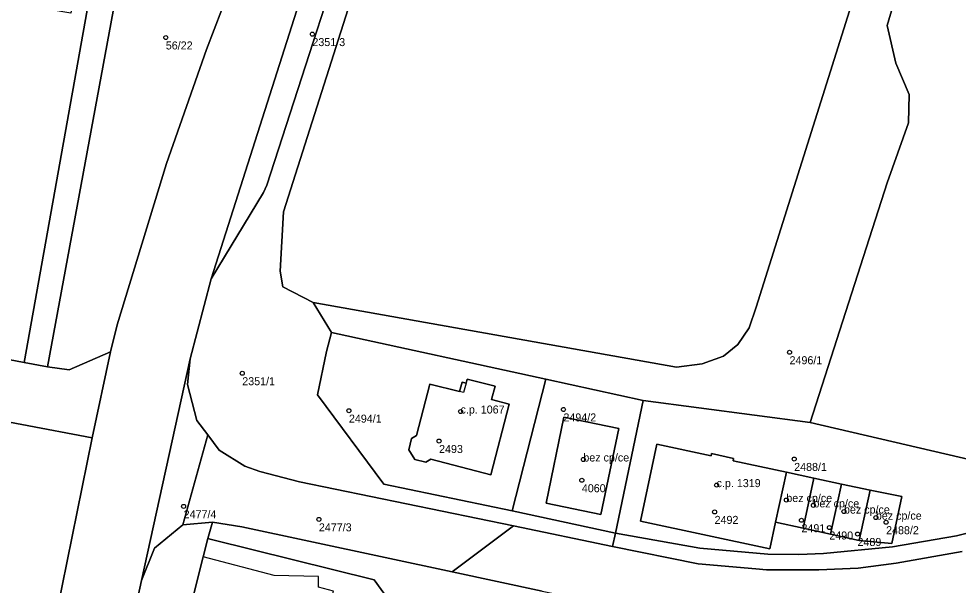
# Model space of a CAD drawing. Extents: x -878211 to -870363, y -1058464 to -1052522.
# Drawn here: x -874309.6 to -874192.3, y -1055637.5 to -1055566.8 of the extents above; entities that cross this region are included whole.
import ezdxf

# ---------------------------------------------------------------- set-up
doc = ezdxf.new("R2010")
doc.units = 0
for name, color, linetype in [('Definiční body', 7, 'Continuous'), ('Polygon budovy', 7, 'Continuous'), ('Polygon parcely', 7, 'Continuous')]:
    doc.layers.add(name, color=color, linetype=linetype)

msp = doc.modelspace()

# ---------------------------------------------------------------- linework, layer by layer
at = {"layer": 'Definiční body'}
for centre in [(-874272.95, -1055568.67994), (-874291.26, -1055569.09994), (-874213.36, -1055608.39994), (-874281.71, -1055611.01994), (-874268.39, -1055615.68994), (-874254.45, -1055615.78994), (-874241.6, -1055615.53994), (-874257.13, -1055619.47994), (-874239.11, -1055621.77994), (-874212.78, -1055621.71994), (-874239.3, -1055624.37994), (-874222.47, -1055624.97994), (-874213.76, -1055626.83994), (-874210.38, -1055627.50994), (-874289.03, -1055627.62994), (-874222.72, -1055628.32994), (-874206.56, -1055628.27994), (-874272.14, -1055629.25994), (-874211.87, -1055629.36994), (-874202.58, -1055629.03994), (-874201.3, -1055629.61994), (-874208.39, -1055630.27994), (-874204.87, -1055631.08994)]:
    msp.add_circle(centre, 0.25, dxfattribs=at)
at = {"layer": 'Polygon budovy'}
for points in [[(-874260.56, -1055619.18), (-874260.91, -1055620.56), (-874260.17, -1055621.78), (-874258.78, -1055622.12), (-874258.16, -1055621.72), (-874250.66, -1055623.69), (-874248.36, -1055614.88), (-874250.57, -1055614.3), (-874250.13, -1055612.62), (-874253.62, -1055611.74), (-874253.75, -1055612.26), (-874254.08, -1055613.43), (-874254.57, -1055613.29), (-874258.28, -1055612.36), (-874259.96, -1055618.78)], [(-874243.77, -1055627.25), (-874236.91, -1055628.63), (-874234.69, -1055617.93), (-874241.54, -1055616.5)], [(-874231.98, -1055629.46), (-874215.83, -1055632.94), (-874215.1, -1055629.62), (-874213.75, -1055623.38), (-874220.42, -1055621.94), (-874220.36, -1055621.66), (-874223.09, -1055621.05), (-874223.13, -1055621.33), (-874229.92, -1055619.87)], [(-874213.75, -1055623.38), (-874215.1, -1055629.62), (-874211.67, -1055630.37), (-874210.32, -1055624.11)], [(-874211.67, -1055630.37), (-874208.26, -1055631.12), (-874206.88, -1055624.86), (-874210.32, -1055624.11)], [(-874206.88, -1055624.86), (-874208.26, -1055631.12), (-874204.67, -1055631.91), (-874203.3, -1055625.6)], [(-874203.3, -1055625.6), (-874204.67, -1055631.91), (-874200.6, -1055632.27), (-874199.35, -1055626.42)], [(-874286.6, -1055633.94), (-874289.21, -1055644.37), (-874275.63, -1055647.81), (-874276.34, -1055650.53), (-874271.09, -1055651.85), (-874269.31, -1055644.83), (-874271.83, -1055644.07), (-874270.31, -1055638.24), (-874272.19, -1055637.74), (-874272.19, -1055636.4), (-874277.71, -1055636.26)]]:
    msp.add_lwpolyline(points, close=True, dxfattribs=at)
at = {"layer": 'Polygon parcely'}
for points in [[(-874281.45, -1055459.31), (-874284.19, -1055473.34), (-874285.85, -1055482.67), (-874288.93, -1055499.36), (-874289.66, -1055503.35), (-874291.72, -1055514.82), (-874293.96, -1055526.29), (-874300.46, -1055562.14), (-874308.95, -1055609.65), (-874306.03, -1055610.21), (-874293.62, -1055543.01), (-874287.21, -1055507.44), (-874277.07, -1055447.15), (-874276.62, -1055444.86), (-874269.78, -1055407.49), (-874271.79, -1055407.11), (-874280.31, -1055453.47)], [(-874264.85, -1055534.19), (-874285.58, -1055599.24), (-874279.05, -1055588.43), (-874278.63, -1055587.55), (-874265.61, -1055547.28), (-874265.02, -1055545.34), (-874264.9, -1055544.34)], [(-874292.66, -1055547.73), (-874293.49, -1055545.21), (-874293.62, -1055543.01), (-874306.03, -1055610.21), (-874303.32, -1055610.59), (-874298.16, -1055608.34), (-874297.35, -1055604.97), (-874291.17, -1055584.81), (-874286.18, -1055570.58), (-874283.3, -1055563.08), (-874282.79, -1055561.37), (-874282.75, -1055559.33), (-874283.11, -1055557.89), (-874285.75, -1055554.44), (-874289.67, -1055551.73), (-874291.52, -1055549.74)], [(-874340.55, -1055603.63), (-874308.95, -1055609.65), (-874300.46, -1055562.14), (-874302.56, -1055561.85), (-874303.11, -1055566.05), (-874306.06, -1055565.55), (-874332.41, -1055560.07), (-874336.41, -1055583.76), (-874338.73, -1055597.46)], [(-874243.78, -1055611.74), (-874270.55, -1055605.93), (-874271.2, -1055608.28), (-874272.32, -1055613.71), (-874264.01, -1055624.86), (-874248.02, -1055628.21)], [(-874287.37, -1055616.92), (-874288.54, -1055612.43), (-874288.2, -1055609.2), (-874294.29, -1055636.87), (-874292.67, -1055632.87), (-874289.14, -1055629.95), (-874286.03, -1055618.7)], [(-874260.56, -1055619.18), (-874259.96, -1055618.78), (-874258.28, -1055612.36), (-874254.57, -1055613.29), (-874254.24, -1055612.12), (-874253.75, -1055612.26), (-874253.62, -1055611.74), (-874250.13, -1055612.62), (-874250.57, -1055614.3), (-874248.36, -1055614.88), (-874250.66, -1055623.69), (-874258.16, -1055621.72), (-874258.78, -1055622.12), (-874260.17, -1055621.78), (-874260.91, -1055620.56)], [(-874260.56, -1055619.18), (-874260.91, -1055620.56), (-874260.17, -1055621.78), (-874258.78, -1055622.12), (-874258.16, -1055621.72), (-874250.66, -1055623.69), (-874248.36, -1055614.88), (-874250.57, -1055614.3), (-874250.13, -1055612.62), (-874253.62, -1055611.74), (-874253.75, -1055612.26), (-874254.24, -1055612.12), (-874254.57, -1055613.29), (-874258.28, -1055612.36), (-874259.96, -1055618.78)], [(-874248.02, -1055628.21), (-874235.11, -1055630.97), (-874231.66, -1055614.41), (-874243.78, -1055611.74)], [(-874231.66, -1055614.41), (-874235.11, -1055630.97), (-874224.56, -1055632.87), (-874216.06, -1055633.59), (-874212.22, -1055633.64), (-874209.12, -1055633.5), (-874200.51, -1055632.69), (-874192.51, -1055631.32), (-874189.97, -1055630.69), (-874182.78, -1055628.53), (-874174.8, -1055625.54), (-874210.77, -1055617.18)], [(-874312.94, -1055667.35), (-874311.85, -1055667.03), (-874310.23, -1055665.94), (-874309.81, -1055665.26), (-874300.46, -1055619.07), (-874318.07, -1055615.76), (-874319.8, -1055625.37), (-874320.85, -1055631.6), (-874322.01, -1055637.25), (-874322.89, -1055641.97), (-874324.51, -1055650.78), (-874326.81, -1055663.37), (-874319.16, -1055664.64), (-874319.48, -1055666.32), (-874316.27, -1055666.95), (-874314.05, -1055667.32)], [(-874236.91, -1055628.63), (-874243.77, -1055627.25), (-874241.54, -1055616.5), (-874234.69, -1055617.93)], [(-874236.91, -1055628.63), (-874234.69, -1055617.93), (-874241.54, -1055616.5), (-874243.77, -1055627.25)], [(-874284.59, -1055620.62), (-874286.03, -1055618.7), (-874289.14, -1055629.95), (-874285.42, -1055629.59), (-874281.77, -1055630.17), (-874255.48, -1055635.82), (-874247.85, -1055630.07), (-874274.55, -1055624.59), (-874279.53, -1055623.28), (-874281.39, -1055622.6)], [(-874220.36, -1055621.66), (-874220.42, -1055621.94), (-874213.75, -1055623.38), (-874210.32, -1055624.11), (-874206.88, -1055624.86), (-874203.3, -1055625.6), (-874199.35, -1055626.42), (-874200.6, -1055632.27), (-874204.67, -1055631.91), (-874208.26, -1055631.12), (-874211.67, -1055630.37), (-874215.1, -1055629.62), (-874215.83, -1055632.94), (-874231.98, -1055629.46), (-874229.92, -1055619.87), (-874223.13, -1055621.33), (-874223.09, -1055621.05)], [(-874213.75, -1055623.38), (-874220.42, -1055621.94), (-874220.36, -1055621.66), (-874223.09, -1055621.05), (-874223.13, -1055621.33), (-874229.92, -1055619.87), (-874231.98, -1055629.46), (-874215.83, -1055632.94), (-874215.1, -1055629.62)], [(-874215.1, -1055629.62), (-874211.67, -1055630.37), (-874210.32, -1055624.11), (-874213.75, -1055623.38)], [(-874210.32, -1055624.11), (-874211.67, -1055630.37), (-874208.26, -1055631.12), (-874206.88, -1055624.86)], [(-874208.26, -1055631.12), (-874204.67, -1055631.91), (-874203.3, -1055625.6), (-874206.88, -1055624.86)], [(-874204.67, -1055631.91), (-874200.6, -1055632.27), (-874199.35, -1055626.42), (-874203.3, -1055625.6)], [(-874276.34, -1055650.53), (-874271.09, -1055651.85), (-874270.18, -1055652.08), (-874265.46, -1055648.46), (-874259.87, -1055644.21), (-874265.22, -1055636.81), (-874285.56, -1055631.76), (-874285.99, -1055631.64), (-874286.6, -1055633.94), (-874289.21, -1055644.37), (-874289.72, -1055646.62)]]:
    msp.add_lwpolyline(points, close=True, dxfattribs=at)
for points in [[(-874265.61, -1055547.28), (-874278.63, -1055587.55), (-874279.05, -1055588.43), (-874285.58, -1055599.24), (-874288.2, -1055609.2), (-874288.54, -1055612.43), (-874287.37, -1055616.92), (-874286.03, -1055618.7), (-874284.59, -1055620.62), (-874281.39, -1055622.6), (-874279.53, -1055623.28), (-874274.55, -1055624.59), (-874247.85, -1055630.07), (-874235.46, -1055632.63), (-874235.11, -1055630.97), (-874248.02, -1055628.21), (-874264.01, -1055624.86), (-874272.32, -1055613.71), (-874271.2, -1055608.28), (-874270.55, -1055605.93), (-874272.86, -1055602.19), (-874276.66, -1055600.21), (-874276.97, -1055598.25), (-874276.57, -1055590.86), (-874244.94, -1055491.54)], [(-874244.94, -1055491.54), (-874276.57, -1055590.86), (-874276.97, -1055598.25), (-874276.66, -1055600.21), (-874272.86, -1055602.19), (-874227.48, -1055610.26), (-874224.26, -1055609.84), (-874221.6, -1055608.87), (-874219.81, -1055607.42), (-874218.41, -1055605.35), (-874217.51, -1055602.77), (-874199.44, -1055545.39)], [(-874358.4, -1055908.83), (-874348.95, -1055859.78), (-874347.55, -1055852.55), (-874346.8, -1055850.64), (-874341.8, -1055822.95), (-874341.44, -1055819.77), (-874337.57, -1055804.37), (-874333.85, -1055790.81), (-874319.07, -1055740.23), (-874311.61, -1055713.64), (-874308.85, -1055703.48), (-874307.56, -1055698), (-874294.29, -1055636.87), (-874288.2, -1055609.2), (-874285.58, -1055599.24), (-874264.85, -1055534.19)], [(-874199.44, -1055545.39), (-874217.51, -1055602.77), (-874218.41, -1055605.35), (-874219.81, -1055607.42), (-874221.6, -1055608.87), (-874224.26, -1055609.84), (-874227.48, -1055610.26), (-874272.86, -1055602.19), (-874270.55, -1055605.93), (-874243.78, -1055611.74), (-874231.66, -1055614.41), (-874210.77, -1055617.18), (-874201.15, -1055587.22), (-874198.52, -1055579.76), (-874198.41, -1055576.21), (-874200.09, -1055572.3), (-874201.15, -1055567.59), (-874195.16, -1055547.26)], [(-874195.16, -1055547.26), (-874201.15, -1055567.59), (-874200.09, -1055572.3), (-874198.41, -1055576.21), (-874198.52, -1055579.76), (-874201.15, -1055587.22), (-874210.77, -1055617.18), (-874174.8, -1055625.54), (-874173.58, -1055624.91), (-874167.89, -1055621.99), (-874142.06, -1055607.47), (-874141.39, -1055604.82), (-874148.82, -1055603.2), (-874147.09, -1055595.19), (-874145.23, -1055586.59), (-874144.05, -1055580.97), (-874143.45, -1055581.1), (-874140.96, -1055569.44), (-874134.1, -1055570.95), (-874131.7, -1055559.59)], [(-874283.3, -1055563.08), (-874286.18, -1055570.58), (-874291.17, -1055584.81), (-874297.35, -1055604.97), (-874298.16, -1055608.34), (-874300.46, -1055619.07), (-874309.81, -1055665.26)], [(-874318.07, -1055615.76), (-874300.46, -1055619.07), (-874298.16, -1055608.34), (-874303.32, -1055610.59), (-874306.03, -1055610.21), (-874308.95, -1055609.65), (-874340.55, -1055603.63)], [(-874310.39, -1055727.78), (-874305.84, -1055709.89), (-874305.23, -1055707.19), (-874303.22, -1055699.26), (-874301.83, -1055693.91), (-874300.98, -1055690.28), (-874298.9, -1055682.16), (-874298.28, -1055679.83), (-874297.3, -1055675.73), (-874294.62, -1055665.36), (-874294.23, -1055664.03), (-874292.36, -1055656.67), (-874290.3, -1055648.69), (-874289.72, -1055646.62), (-874289.21, -1055644.37), (-874286.6, -1055633.94), (-874285.99, -1055631.64), (-874285.42, -1055629.59), (-874289.14, -1055629.95), (-874292.67, -1055632.87), (-874294.29, -1055636.87), (-874307.56, -1055698), (-874308.85, -1055703.48), (-874314.53, -1055727.77)], [(-874244.26, -1055638.23), (-874255.48, -1055635.82), (-874281.77, -1055630.17), (-874285.42, -1055629.59), (-874285.99, -1055631.64), (-874285.56, -1055631.76), (-874265.22, -1055636.81), (-874259.87, -1055644.21)], [(-874191.81, -1055633.26), (-874200.04, -1055634.73), (-874204.8, -1055635.35), (-874209.69, -1055635.56), (-874216.25, -1055635.54), (-874217.56, -1055635.43), (-874224.76, -1055634.81), (-874235.46, -1055632.63), (-874247.85, -1055630.07), (-874255.48, -1055635.82), (-874244.26, -1055638.23), (-874229.5, -1055641.26), (-874216.83, -1055642.19), (-874205.96, -1055642.38), (-874197.01, -1055641.44), (-874191.76, -1055640.3)], [(-874189.97, -1055630.69), (-874192.51, -1055631.32), (-874200.51, -1055632.69), (-874209.12, -1055633.5), (-874212.22, -1055633.64), (-874216.06, -1055633.59), (-874224.56, -1055632.87), (-874235.11, -1055630.97), (-874235.46, -1055632.63), (-874224.76, -1055634.81), (-874217.56, -1055635.43), (-874216.25, -1055635.54), (-874209.69, -1055635.56), (-874204.8, -1055635.35), (-874200.04, -1055634.73), (-874191.81, -1055633.26)]]:
    msp.add_lwpolyline(points, dxfattribs=at)

# ---------------------------------------------------------------- texts
at = {"layer": 'Definiční body'}
for s, p in [('56/22', (-874291.26, -1055570.589)), ('2351/3', (-874272.95, -1055570.169)), ('2496/1', (-874213.36, -1055609.889)), ('2351/1', (-874281.71, -1055612.509)), ('c.p. 1067', (-874254.45, -1055616.04)), ('2494/1', (-874268.39, -1055617.179)), ('2494/2', (-874241.6, -1055617.029)), ('2493', (-874257.13, -1055620.969)), ('bez cp/ce', (-874239.11, -1055622.03)), ('2488/1', (-874212.78, -1055623.209)), ('4060', (-874239.3, -1055625.869)), ('c.p. 1319', (-874222.47, -1055625.23)), ('bez cp/ce', (-874213.76, -1055627.09)), ('bez cp/ce', (-874210.38, -1055627.76)), ('2477/4', (-874289.03, -1055629.119)), ('bez cp/ce', (-874206.56, -1055628.53)), ('bez cp/ce', (-874202.58, -1055629.29)), ('2492', (-874222.72, -1055629.819)), ('2477/3', (-874272.14, -1055630.749)), ('2491', (-874211.87, -1055630.859)), ('2490', (-874208.39, -1055631.769)), ('2488/2', (-874201.3, -1055631.109)), ('2489', (-874204.87, -1055632.579))]:
    msp.add_text(s, height=0.999996, dxfattribs=at).set_placement(p)

doc.saveas('drawing.dxf')
